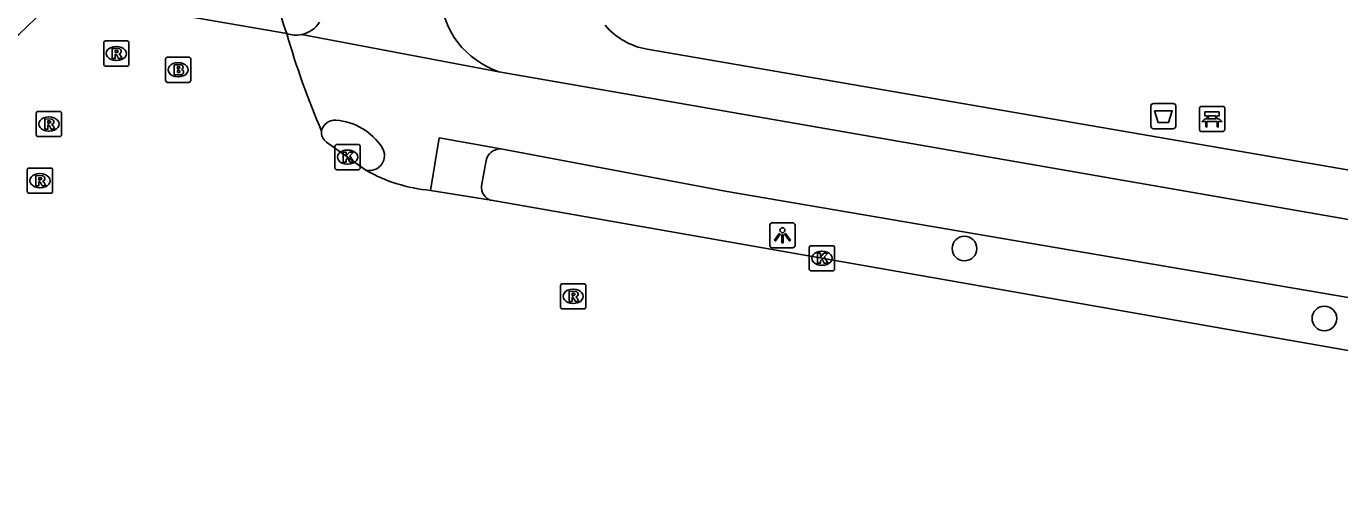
# Model space of a CAD drawing. Extents: x 161258 to 161838, y 380836 to 381727.
# Drawn here: x 161499.5 to 161551.5, y 380855.4 to 380874.3 of the extents above; entities that cross this region are included whole.
import ezdxf

# ---------------------------------------------------------------- set-up
doc = ezdxf.new("R2010")
doc.units = 0
for name, color, linetype in [('IMGEO_Afvalbak', 7, 'Continuous'), ('IMGEO_Bank', 7, 'Continuous'), ('IMGEO_Boom', 7, 'Continuous'), ('IMGEO_Brandkraan', 7, 'Continuous'), ('IMGEO_Fietspad_gesloten', 7, 'Continuous'), ('IMGEO_Kolk', 7, 'Continuous'), ('IMGEO_Lichtpunt', 7, 'Continuous'), ('IMGEO_Rijbaan_lokaal_gesloten', 7, 'Continuous'), ('IMGEO_Rijbaan_lokaal_open', 7, 'Continuous'), ('IMGEO_Rioolput', 7, 'Continuous'), ('IMGEO_Voetpad_open', 7, 'Continuous')]:
    doc.layers.add(name, color=color, linetype=linetype)

msp = doc.modelspace()

# ---------------------------------------------------------------- linework, layer by layer
at = {"layer": 'IMGEO_Afvalbak'}
for p, q in [((161544.137, 380871.22), (161544.927, 380871.22)), ((161544.927, 380871.22), (161544.137, 380871.22)), ((161544.037, 380870.32), (161544.037, 380871.12)), ((161544.037, 380871.12), (161544.037, 380870.32)), ((161545.027, 380871.12), (161545.027, 380870.32)), ((161545.027, 380870.32), (161545.027, 380871.12)), ((161544.927, 380870.22), (161544.137, 380870.22)), ((161544.137, 380870.22), (161544.927, 380870.22))]:
    msp.add_line(p, q, dxfattribs=at)
msp.add_lwpolyline([(161544.18, 380870.934), (161544.884, 380870.934), (161544.735, 380870.464), (161544.329, 380870.464), (161544.18, 380870.934)], dxfattribs=at)
for centre, start, end in [((161544.137, 380871.12), 90, 180), ((161544.137, 380871.12), 90, 180), ((161544.927, 380871.12), 0, 90), ((161544.927, 380871.12), 360, 90), ((161544.137, 380870.32), 180, 270), ((161544.137, 380870.32), 180, 270), ((161544.927, 380870.32), 270, 0), ((161544.927, 380870.32), 270, 0)]:
    msp.add_arc(centre, 0.1, start, end, dxfattribs=at)
at = {"layer": 'IMGEO_Bank'}
for p, q in [((161545.964, 380870.181), (161545.964, 380871.022)), ((161545.964, 380871.022), (161545.964, 380870.181)), ((161546.039, 380871.106), (161546.88, 380871.106)), ((161546.88, 380871.106), (161546.039, 380871.106)), ((161546.273, 380870.612), (161546.273, 380870.718)), ((161546.317, 380870.718), (161546.317, 380870.612)), ((161546.605, 380870.724), (161546.323, 380870.724)), ((161546.611, 380870.612), (161546.611, 380870.718)), ((161546.655, 380870.718), (161546.655, 380870.612)), ((161546.964, 380871.031), (161546.964, 380870.19)), ((161546.964, 380870.19), (161546.964, 380871.031)), ((161546.889, 380870.106), (161546.048, 380870.106)), ((161546.048, 380870.106), (161546.889, 380870.106)), ((161546.661, 380870.504), (161546.268, 380870.504)), ((161546.323, 380870.606), (161546.605, 380870.606))]:
    msp.add_line(p, q, dxfattribs=at)
for points in [[(161546.267, 380870.724), (161546.181, 380870.724), (161546.181, 380870.885), (161546.744, 380870.885), (161546.744, 380870.724), (161546.661, 380870.724)], [(161546.211, 380870.504), (161546.069, 380870.504), (161546.181, 380870.606), (161546.267, 380870.606)], [(161546.261, 380870.497), (161546.261, 380870.29), (161546.218, 380870.29), (161546.218, 380870.497)], [(161546.661, 380870.606), (161546.744, 380870.606), (161546.856, 380870.504), (161546.717, 380870.504)], [(161546.711, 380870.497), (161546.711, 380870.29), (161546.667, 380870.29), (161546.667, 380870.497)]]:
    msp.add_lwpolyline(points, dxfattribs=at)
for centre, radius, start, end in [((161546.042, 380871.028), 0.0779, 92.4484, 184.2845), ((161546.042, 380871.028), 0.0779, 92.4484, 184.2845), ((161546.266, 380870.717), 0.00671, 2.8957, 87.1043), ((161546.323, 380870.717), 0.00671, 92.8957, 177.1043), ((161546.605, 380870.717), 0.00671, 2.8957, 87.1043), ((161546.662, 380870.717), 0.00671, 92.8957, 177.1043), ((161546.886, 380871.028), 0.0779, 2.4484, 94.2845), ((161546.886, 380871.028), 0.0779, 2.4484, 94.2845), ((161546.042, 380870.184), 0.0779, 182.4484, 274.2845), ((161546.042, 380870.184), 0.0779, 182.4484, 274.2845), ((161546.211, 380870.497), 0.00671, 2.8957, 87.1043), ((161546.268, 380870.497), 0.00671, 92.8957, 177.1043), ((161546.266, 380870.613), 0.00671, 272.8957, 357.1043), ((161546.323, 380870.613), 0.00671, 182.8957, 267.1043), ((161546.605, 380870.613), 0.00671, 272.8957, 357.1043), ((161546.662, 380870.613), 0.00671, 182.8957, 267.1043), ((161546.66, 380870.497), 0.00671, 2.8957, 87.1043), ((161546.717, 380870.497), 0.00671, 92.8957, 177.1043), ((161546.886, 380870.184), 0.0779, 272.4484, 4.2845), ((161546.886, 380870.184), 0.0779, 272.4484, 4.2845)]:
    msp.add_arc(centre, radius, start, end, dxfattribs=at)
at = {"layer": 'IMGEO_Boom'}
for centre in [(161536.651, 380865.463), (161550.914, 380862.689)]:
    msp.add_circle(centre, 0.489, dxfattribs=at)
at = {"layer": 'IMGEO_Brandkraan'}
for p, q in [((161504.991, 380872.132), (161504.991, 380872.984)), ((161505.066, 380873.058), (161505.918, 380873.058)), ((161505.479, 380872.838), (161505.504, 380872.838)), ((161505.992, 380872.984), (161505.992, 380872.132)), ((161505.502, 380872.278), (161505.477, 380872.278)), ((161505.918, 380872.058), (161505.066, 380872.058))]:
    msp.add_line(p, q, dxfattribs=at)
for points in [[(161504.991, 380872.132), (161504.991, 380872.984)], [(161505.066, 380873.058), (161505.918, 380873.058)], [(161505.339, 380872.758), (161505.339, 380872.358), (161505.552, 380872.358)], [(161505.57, 380872.758), (161505.339, 380872.758)], [(161505.992, 380872.984), (161505.992, 380872.132)], [(161505.518, 380872.677), (161505.464, 380872.677), (161505.464, 380872.601)], [(161505.464, 380872.601), (161505.517, 380872.601)], [(161505.526, 380872.525), (161505.464, 380872.525), (161505.464, 380872.444)], [(161505.464, 380872.444), (161505.526, 380872.444)], [(161505.918, 380872.058), (161505.066, 380872.058)]]:
    msp.add_lwpolyline(points, dxfattribs=at)
for centre, radius, start, end in [((161505.068, 380872.982), 0.0765, 91.552, 178.448), ((161505.068, 380872.982), 0.0765, 91.552, 178.448), ((161505.574, 380872.613), 0.145, 59.4692, 91.5367), ((161505.599, 380872.66), 0.0922, 285.5137, 58.1501), ((161505.916, 380872.982), 0.0765, 1.552, 88.448), ((161505.916, 380872.982), 0.0765, 1.552, 88.448), ((161505.519, 380872.639), 0.0379, 267.8285, 90.9355), ((161505.527, 380872.484), 0.0404, 269.8759, 90.5077), ((161505.558, 380872.609), 0.251, 268.6676, 293.5347), ((161505.604, 380872.468), 0.105, 301.3115, 78.989), ((161505.068, 380872.134), 0.0765, 181.552, 268.448), ((161505.068, 380872.134), 0.0765, 181.552, 268.448), ((161505.916, 380872.134), 0.0765, 271.552, 358.448), ((161505.916, 380872.134), 0.0765, 271.552, 358.448)]:
    msp.add_arc(centre, radius, start, end, dxfattribs=at)
for centre, major_axis, ratio, start_param, end_param in [((161505.478, 380872.558), (-0.387, 0.002), 0.722429, 4.712389, 7.853982), ((161505.503, 380872.558), (-0.39, 0.002), 0.717154, 1.570796, 4.712389)]:
    msp.add_ellipse(centre, major_axis=major_axis, ratio=ratio, start_param=start_param, end_param=end_param, dxfattribs=at)
at = {"layer": 'IMGEO_Fietspad_gesloten'}
for points in [[(161518.201, 380872.481), (161510.384, 380873.954)], [(161591.978, 380859.82), (161583.327, 380861.142), (161518.201, 380872.481)], [(161515.487, 380867.773), (161515.84, 380869.855), (161518.274, 380869.414)], [(161518.274, 380869.414), (161527.166, 380867.745), (161576.617, 380859.294), (161586.095, 380857.595)]]:
    msp.add_lwpolyline(points, dxfattribs=at)
for centre, radius, start, end in [((161519.303, 380875.735), 3.436, 183.8772, 251.2929), ((161510.153, 380875.047), 1.117, 281.9457, 327.7033), ((161510.158, 380875.037), 1.107, 250.841, 281.7762), ((161511.697, 380870.021), 0.534, 85.0793, 168.5638), ((161511.577, 380868.181), 2.378, 33.0227, 85.986), ((161513.075, 380869.151), 0.592, 255.8969, 33.3536)]:
    msp.add_arc(centre, radius, start, end, dxfattribs=at)
at = {"layer": 'IMGEO_Kolk'}
for p, q in [((161511.779, 380869.593), (161512.631, 380869.593)), ((161511.704, 380868.667), (161511.704, 380869.519)), ((161512.192, 380869.373), (161512.217, 380869.373)), ((161512.705, 380869.519), (161512.705, 380868.667)), ((161512.631, 380868.593), (161511.779, 380868.593)), ((161512.215, 380868.813), (161512.19, 380868.813)), ((161530.502, 380864.651), (161530.502, 380865.503)), ((161530.577, 380865.577), (161531.429, 380865.577)), ((161531.503, 380865.503), (161531.503, 380864.651)), ((161530.99, 380865.357), (161531.015, 380865.357)), ((161531.429, 380864.577), (161530.577, 380864.577)), ((161531.013, 380864.797), (161530.988, 380864.797))]:
    msp.add_line(p, q, dxfattribs=at)
for points in [[(161511.779, 380869.593), (161512.631, 380869.593)], [(161511.704, 380868.667), (161511.704, 380869.519)], [(161512.025, 380869.293), (161512.148, 380869.293), (161512.148, 380869.142), (161512.278, 380869.293), (161512.442, 380869.293), (161512.296, 380869.142), (161512.449, 380868.893), (161512.297, 380868.893), (161512.212, 380869.057), (161512.148, 380868.99), (161512.148, 380868.893), (161512.025, 380868.893), (161512.025, 380869.293)], [(161512.705, 380869.519), (161512.705, 380868.667)], [(161512.631, 380868.593), (161511.779, 380868.593)], [(161530.502, 380864.651), (161530.502, 380865.503)], [(161530.577, 380865.577), (161531.429, 380865.577)], [(161531.503, 380865.503), (161531.503, 380864.651)], [(161530.823, 380865.277), (161530.946, 380865.277), (161530.946, 380865.126), (161531.076, 380865.277), (161531.24, 380865.277), (161531.094, 380865.126), (161531.247, 380864.877), (161531.095, 380864.877), (161531.01, 380865.041), (161530.946, 380864.974), (161530.946, 380864.877), (161530.823, 380864.877), (161530.823, 380865.277)], [(161531.429, 380864.577), (161530.577, 380864.577)]]:
    msp.add_lwpolyline(points, dxfattribs=at)
for centre, start, end in [((161511.781, 380869.517), 91.552, 178.448), ((161511.781, 380869.517), 91.552, 178.448), ((161512.629, 380869.517), 1.552, 88.448), ((161512.629, 380869.517), 1.552, 88.448), ((161511.781, 380868.669), 181.552, 268.448), ((161511.781, 380868.669), 181.552, 268.448), ((161512.629, 380868.669), 271.552, 358.448), ((161512.629, 380868.669), 271.552, 358.448), ((161530.579, 380865.501), 91.552, 178.448), ((161530.579, 380865.501), 91.552, 178.448), ((161531.427, 380865.501), 1.552, 88.448), ((161531.427, 380865.501), 1.552, 88.448), ((161530.579, 380864.653), 181.552, 268.448), ((161530.579, 380864.653), 181.552, 268.448), ((161531.427, 380864.653), 271.552, 358.448), ((161531.427, 380864.653), 271.552, 358.448)]:
    msp.add_arc(centre, 0.0765, start, end, dxfattribs=at)
for centre, major_axis, ratio, start_param, end_param in [((161512.191, 380869.093), (-0.387, 0.002), 0.722429, 4.712389, 7.853982), ((161512.216, 380869.093), (-0.39, 0.002), 0.717154, 1.570796, 4.712389), ((161530.989, 380865.077), (-0.387, 0.002), 0.722429, 4.712389, 7.853982), ((161531.014, 380865.077), (-0.39, 0.002), 0.717154, 1.570796, 4.712389)]:
    msp.add_ellipse(centre, major_axis=major_axis, ratio=ratio, start_param=start_param, end_param=end_param, dxfattribs=at)
at = {"layer": 'IMGEO_Lichtpunt'}
for p, q in [((161529.842, 380866.489), (161529.034, 380866.489)), ((161529.842, 380866.489), (161529.034, 380866.489)), ((161528.94, 380866.394), (161528.94, 380865.587)), ((161528.94, 380866.394), (161528.94, 380865.587)), ((161529.936, 380865.587), (161529.936, 380866.394)), ((161529.936, 380865.587), (161529.936, 380866.394)), ((161529.034, 380865.493), (161529.842, 380865.493)), ((161529.034, 380865.493), (161529.842, 380865.493))]:
    msp.add_line(p, q, dxfattribs=at)
for points in [[(161529.314, 380866.058), (161529.353, 380866.03), (161529.165, 380865.768), (161529.127, 380865.795), (161529.314, 380866.058)], [(161529.416, 380866.01), (161529.463, 380866.01), (161529.463, 380865.688), (161529.416, 380865.688), (161529.416, 380866.01)], [(161529.526, 380866.03), (161529.564, 380866.057), (161529.751, 380865.795), (161529.712, 380865.767), (161529.526, 380866.03)]]:
    msp.add_lwpolyline(points, dxfattribs=at)
msp.add_circle((161529.439, 380866.192), 0.0994, dxfattribs=at)
for centre, start, end in [((161529.034, 380866.394), 90, 180), ((161529.034, 380866.394), 90, 180), ((161529.842, 380866.394), 0, 90), ((161529.842, 380866.394), 0, 90), ((161529.034, 380865.587), 180, 270), ((161529.034, 380865.587), 180, 270), ((161529.842, 380865.587), 270, 0), ((161529.842, 380865.587), 270, 360)]:
    msp.add_arc(centre, 0.0946, start, end, dxfattribs=at)
at = {"layer": 'IMGEO_Rijbaan_lokaal_gesloten'}
for points in [[(161500.831, 380875.559), (161499.175, 380873.962), (161497.056, 380872.257)], [(161509.795, 380873.992), (161500.831, 380875.559)], [(161512.931, 380868.577), (161511.365, 380869.69)], [(161517.9, 380867.377), (161515.487, 380867.773)], [(161586.262, 380855.375), (161517.9, 380867.377)]]:
    msp.add_lwpolyline(points, dxfattribs=at)
for centre, radius, start, end in [((161541.792, 380883.23), 33.304, 196.1038, 203.1681), ((161511.655, 380870.077), 0.483, 174.0553, 233.1622), ((161516.01, 380873.9), 6.15, 239.9559, 265.1217)]:
    msp.add_arc(centre, radius, start, end, dxfattribs=at)
at = {"layer": 'IMGEO_Rijbaan_lokaal_open'}
msp.add_arc((161516.448, 380876.561), 7.132, 176.1683, 201.1176, dxfattribs=at)
at = {"layer": 'IMGEO_Rioolput'}
for p, q in [((161502.54, 380872.777), (161502.54, 380873.629)), ((161502.615, 380873.703), (161503.467, 380873.703)), ((161503.028, 380873.483), (161503.053, 380873.483)), ((161503.541, 380873.629), (161503.541, 380872.777)), ((161503.467, 380872.703), (161502.615, 380872.703)), ((161503.051, 380872.923), (161503.026, 380872.923)), ((161499.869, 380869.98), (161499.869, 380870.832)), ((161499.944, 380870.906), (161500.796, 380870.906)), ((161500.357, 380870.686), (161500.382, 380870.686)), ((161500.87, 380870.832), (161500.87, 380869.98)), ((161500.38, 380870.126), (161500.355, 380870.126)), ((161500.796, 380869.906), (161499.944, 380869.906)), ((161499.514, 380867.73), (161499.514, 380868.582)), ((161499.589, 380868.656), (161500.441, 380868.656)), ((161500.515, 380868.582), (161500.515, 380867.73)), ((161500.002, 380868.436), (161500.027, 380868.436)), ((161500.441, 380867.656), (161499.589, 380867.656)), ((161500.025, 380867.876), (161500, 380867.876)), ((161520.644, 380863.141), (161520.644, 380863.993)), ((161520.719, 380864.067), (161521.571, 380864.067)), ((161521.645, 380863.993), (161521.645, 380863.141)), ((161521.132, 380863.847), (161521.157, 380863.847)), ((161521.571, 380863.067), (161520.719, 380863.067)), ((161521.155, 380863.287), (161521.13, 380863.287))]:
    msp.add_line(p, q, dxfattribs=at)
for points in [[(161502.54, 380872.777), (161502.54, 380873.629)], [(161502.615, 380873.703), (161503.467, 380873.703)], [(161503.129, 380873.401), (161502.877, 380873.403), (161502.877, 380873.003)], [(161503.055, 380873.322), (161503.001, 380873.322), (161503.001, 380873.241)], [(161503.001, 380873.241), (161503.053, 380873.241)], [(161503.541, 380873.629), (161503.541, 380872.777)], [(161503.467, 380872.703), (161502.615, 380872.703)], [(161502.877, 380873.003), (161503.001, 380873.003), (161503.001, 380873.165), (161503.012, 380873.165)], [(161503.059, 380873.136), (161503.13, 380873.003), (161503.27, 380873.003), (161503.205, 380873.129)], [(161499.869, 380869.98), (161499.869, 380870.832)], [(161499.944, 380870.906), (161500.796, 380870.906)], [(161500.87, 380870.832), (161500.87, 380869.98)], [(161500.458, 380870.604), (161500.206, 380870.606), (161500.206, 380870.206)], [(161500.206, 380870.206), (161500.33, 380870.206), (161500.33, 380870.368), (161500.341, 380870.368)], [(161500.384, 380870.525), (161500.33, 380870.525), (161500.33, 380870.444)], [(161500.33, 380870.444), (161500.382, 380870.444)], [(161500.388, 380870.339), (161500.459, 380870.206), (161500.599, 380870.206), (161500.534, 380870.332)], [(161500.796, 380869.906), (161499.944, 380869.906)], [(161499.514, 380867.73), (161499.514, 380868.582)], [(161499.589, 380868.656), (161500.441, 380868.656)], [(161500.515, 380868.582), (161500.515, 380867.73)], [(161500.103, 380868.354), (161499.851, 380868.356), (161499.851, 380867.956)], [(161499.851, 380867.956), (161499.975, 380867.956), (161499.975, 380868.118), (161499.986, 380868.118)], [(161500.029, 380868.275), (161499.975, 380868.275), (161499.975, 380868.194)], [(161499.975, 380868.194), (161500.027, 380868.194)], [(161500.033, 380868.089), (161500.104, 380867.956), (161500.244, 380867.956), (161500.179, 380868.082)], [(161500.441, 380867.656), (161499.589, 380867.656)], [(161520.644, 380863.141), (161520.644, 380863.993)], [(161520.719, 380864.067), (161521.571, 380864.067)], [(161521.645, 380863.993), (161521.645, 380863.141)], [(161521.233, 380863.765), (161520.981, 380863.767), (161520.981, 380863.367)], [(161520.981, 380863.367), (161521.105, 380863.367), (161521.105, 380863.529), (161521.116, 380863.529)], [(161521.159, 380863.686), (161521.105, 380863.686), (161521.105, 380863.605)], [(161521.105, 380863.605), (161521.157, 380863.605)], [(161521.163, 380863.5), (161521.234, 380863.367), (161521.374, 380863.367), (161521.309, 380863.493)], [(161521.571, 380863.067), (161520.719, 380863.067)]]:
    msp.add_lwpolyline(points, dxfattribs=at)
for centre, radius, start, end in [((161502.617, 380873.627), 0.0765, 91.552, 178.448), ((161502.617, 380873.627), 0.0765, 91.552, 178.448), ((161503.037, 380873.43), 0.19, 274.7715, 282.9687), ((161503.061, 380873.226), 0.0964, 77.0061, 93.1865), ((161503.075, 380873.283), 0.0378, 276.6634, 79.6772), ((161503.128, 380873.291), 0.109, 350.3612, 89.416), ((161503.126, 380873.291), 0.112, 277.5842, 350.9817), ((161503.465, 380873.627), 0.0765, 1.552, 88.448), ((161503.465, 380873.627), 0.0765, 1.552, 88.448), ((161502.617, 380872.779), 0.0765, 181.552, 268.448), ((161502.617, 380872.779), 0.0765, 181.552, 268.448), ((161503.011, 380873.112), 0.0533, 26.0293, 88.6989), ((161503.11, 380873.076), 0.108, 29.5134, 73.7905), ((161503.465, 380872.779), 0.0765, 271.552, 358.448), ((161503.465, 380872.779), 0.0765, 271.552, 358.448), ((161499.946, 380870.83), 0.0765, 91.552, 178.448), ((161499.946, 380870.83), 0.0765, 91.552, 178.448), ((161500.794, 380870.83), 0.0765, 1.552, 88.448), ((161500.794, 380870.83), 0.0765, 1.552, 88.448), ((161500.34, 380870.315), 0.0533, 26.0293, 88.6989), ((161500.366, 380870.633), 0.19, 274.7715, 282.9687), ((161500.39, 380870.429), 0.0964, 77.0061, 93.1865), ((161500.404, 380870.486), 0.0378, 276.6634, 79.6772), ((161500.457, 380870.494), 0.109, 350.3612, 89.416), ((161500.455, 380870.494), 0.112, 277.5842, 350.9817), ((161500.439, 380870.279), 0.108, 29.5134, 73.7905), ((161499.946, 380869.982), 0.0765, 181.552, 268.448), ((161499.946, 380869.982), 0.0765, 181.552, 268.448), ((161500.794, 380869.982), 0.0765, 271.552, 358.448), ((161500.794, 380869.982), 0.0765, 271.552, 358.448), ((161499.591, 380868.58), 0.0765, 91.552, 178.448), ((161499.591, 380868.58), 0.0765, 91.552, 178.448), ((161500.439, 380868.58), 0.0765, 1.552, 88.448), ((161500.439, 380868.58), 0.0765, 1.552, 88.448), ((161499.985, 380868.065), 0.0533, 26.0293, 88.6989), ((161500.011, 380868.383), 0.19, 274.7715, 282.9687), ((161500.035, 380868.179), 0.0964, 77.0061, 93.1865), ((161500.049, 380868.236), 0.0378, 276.6634, 79.6772), ((161500.102, 380868.244), 0.109, 350.3612, 89.416), ((161500.1, 380868.244), 0.112, 277.5842, 350.9817), ((161500.084, 380868.029), 0.108, 29.5134, 73.7905), ((161499.591, 380867.732), 0.0765, 181.552, 268.448), ((161499.591, 380867.732), 0.0765, 181.552, 268.448), ((161500.439, 380867.732), 0.0765, 271.552, 358.448), ((161500.439, 380867.732), 0.0765, 271.552, 358.448), ((161520.721, 380863.991), 0.0765, 91.552, 178.448), ((161520.721, 380863.991), 0.0765, 91.552, 178.448), ((161521.569, 380863.991), 0.0765, 1.552, 88.448), ((161521.569, 380863.991), 0.0765, 1.552, 88.448), ((161521.115, 380863.476), 0.0533, 26.0293, 88.6989), ((161521.141, 380863.794), 0.19, 274.7715, 282.9687), ((161521.165, 380863.59), 0.0964, 77.0061, 93.1865), ((161521.179, 380863.647), 0.0378, 276.6634, 79.6772), ((161521.232, 380863.655), 0.109, 350.3612, 89.416), ((161521.23, 380863.655), 0.112, 277.5842, 350.9817), ((161521.214, 380863.44), 0.108, 29.5134, 73.7905), ((161520.721, 380863.143), 0.0765, 181.552, 268.448), ((161520.721, 380863.143), 0.0765, 181.552, 268.448), ((161521.569, 380863.143), 0.0765, 271.552, 358.448), ((161521.569, 380863.143), 0.0765, 271.552, 358.448)]:
    msp.add_arc(centre, radius, start, end, dxfattribs=at)
for centre, major_axis, ratio, start_param, end_param in [((161503.027, 380873.203), (-0.387, 0.002), 0.722429, 4.712389, 7.853982), ((161503.052, 380873.203), (-0.39, 0.002), 0.717154, 1.570796, 4.712389), ((161500.356, 380870.406), (-0.387, 0.002), 0.722429, 4.712389, 7.853982), ((161500.381, 380870.406), (-0.39, 0.002), 0.717154, 1.570796, 4.712389), ((161500.001, 380868.156), (-0.387, 0.002), 0.722429, 4.712389, 7.853982), ((161500.026, 380868.156), (-0.39, 0.002), 0.717154, 1.570796, 4.712389), ((161521.131, 380863.567), (-0.387, 0.002), 0.722429, 4.712389, 7.853982), ((161521.156, 380863.567), (-0.39, 0.002), 0.717154, 1.570796, 4.712389)]:
    msp.add_ellipse(centre, major_axis=major_axis, ratio=ratio, start_param=start_param, end_param=end_param, dxfattribs=at)
at = {"layer": 'IMGEO_Voetpad_open'}
for points in [[(161524.083, 380873.377), (161584.252, 380862.998), (161592.126, 380861.78)], [(161517.692, 380868.955), (161517.516, 380867.957)]]:
    msp.add_lwpolyline(points, dxfattribs=at)
for centre, radius, start, end in [((161524.535, 380876.125), 2.785, 220.1883, 260.6686), ((161518.251, 380868.845), 0.57, 87.6745, 168.8484), ((161518.042, 380867.888), 0.531, 172.5759, 254.4387)]:
    msp.add_arc(centre, radius, start, end, dxfattribs=at)

doc.saveas('drawing.dxf')
